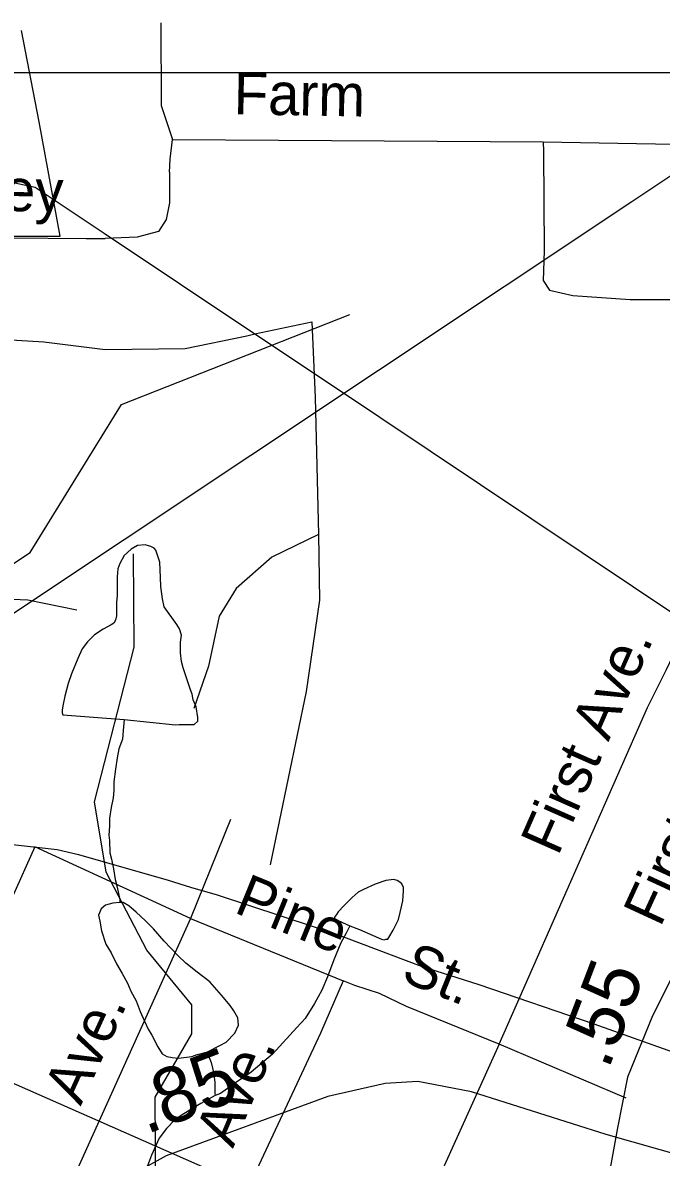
# Model space of a CAD drawing. Extents: x 2169602 to 2449496, y 721995 to 810662.
# Drawn here: x 2396663 to 2398103, y 808105 to 810662 of the extents above; entities that cross this region are included whole.
import ezdxf

# ---------------------------------------------------------------- set-up
doc = ezdxf.new("R2010")
doc.units = 0
doc.layers.add('Default', color=7, linetype='Continuous')

msp = doc.modelspace()

# ---------------------------------------------------------------- linework, layer by layer
at = {"layer": 'Default'}
for p, q in [((2399673.2, 810549), (2390672.7, 810549)), ((2399673.2, 810549), (2390672.7, 810549)), ((2397000.9, 810398.6), (2397837, 810393.4)), ((2397837, 810393.4), (2397837.2, 810371.9)), ((2395804.1, 808773.9), (2398036.4, 810259.1)), ((2396846.5, 810187.8), (2397186.6, 809960.6)), ((2397186.6, 809960.6), (2397354.6, 809848.4)), ((2397354.6, 809848.4), (2398151.3, 809316.5)), ((2397322.5, 809817.4), (2397330.1, 809508.8)), ((2397131.5, 808866), (2397041.5, 808643.4)), ((2397041.5, 808643.4), (2396622.1, 807714.8)), ((2397041.5, 808643.4), (2397385.7, 808503)), ((2397737.8, 808359.9), (2397521.1, 807883.2)), ((2398023.8, 808238), (2397737.8, 808359.9))]:
    msp.add_line(p, q, dxfattribs=at)
for points in [[(2396469.9, 810180.6), (2396747.7, 810180.8), (2396699.9, 810438.3), (2396660.7, 810644.4)], [(2396469.9, 810180.6), (2396747.7, 810180.8), (2396699.9, 810438.3), (2396660.7, 810644.4)], [(2396974.3, 810661.8), (2396975, 810475.1), (2397000.9, 810398.6)], [(2398942.2, 810549), (2398928.7, 810480.1), (2398879, 810285.4), (2398847.6, 810127.3), (2398817.8, 810008.9), (2398770.7, 809880.1), (2398631, 809568.1), (2398542.1, 809366), (2398457.9, 809171.2), (2398246, 808749.2), (2398083.3, 808423.6), (2398026.8, 808285.4), (2398004.3, 808171.2), (2397980.2, 808039.3), (2397938.3, 807912.6), (2397853.1, 807708.4), (2397760.5, 807492.7)], [(2398036.4, 810259.1), (2398347.7, 810466.2), (2398829.2, 810364.4)], [(2396994.4, 810324.6), (2396995.7, 810354.4), (2397000.9, 810398.6)], [(2397837, 810393.4), (2398300.6, 810384.7), (2398604.7, 810371.9)], [(2396316.2, 810370.8), (2396691.2, 810291.4), (2396846.5, 810187.8)], [(2397837.2, 810371.9), (2397839, 810147.8), (2397836.6, 810080.8), (2397850.9, 810059.2), (2397903.6, 810047.3), (2398032.7, 810037.7), (2398123.6, 810037.7), (2398151.3, 810037.7)], [(2396994.4, 810324.6), (2396994.1, 810256.2), (2396986.6, 810218.6), (2396969, 810191), (2396921.4, 810178.4), (2396849.2, 810175.6)], [(2396386.7, 810173), (2396541.8, 810173), (2396633.9, 810176.9), (2396806.4, 810175.6), (2396849.2, 810175.6)], [(2395804.1, 808773.9), (2395815.9, 808953.9), (2395874, 809011.8), (2395999.1, 809055.2), (2396164.9, 809206), (2396373.1, 809264.1), (2396680, 809467.7), (2396885.9, 809801.4), (2397401, 810004.1)], [(2397186.6, 809960.6), (2397315, 809988), (2397322.5, 809817.4)], [(2396350.4, 809964.1), (2396710.8, 809942.8), (2396848.7, 809925.3), (2397029.2, 809927.8), (2397168.1, 809956.3), (2397186.6, 809960.6)], [(2397330.1, 809508.8), (2397224.8, 809457.6), (2397144.1, 809386.7), (2397105.9, 809324.4), (2397081.8, 809211.7), (2397049.2, 809116.4)], [(2397330.1, 809508.8), (2397332.6, 809360.8), (2397302.5, 809155), (2397220.7, 808764.4)], [(2396891.7, 809091.2), (2397007.6, 809079.8), (2397015.8, 809080.2), (2397049.8, 809080.3), (2397057.8, 809088), (2397057.8, 809096.1), (2397053.9, 809120.2), (2397047.6, 809136.2), (2397045.3, 809148.3), (2397041.4, 809158.2), (2397029.1, 809194.2), (2397025.2, 809208.2), (2397021.1, 809222.2), (2397018.9, 809241.9), (2397018.9, 809254.1), (2397019.1, 809265.9), (2397020.9, 809281.8), (2397016.8, 809295.8), (2397010.9, 809306), (2396982.2, 809345.6), (2396978.3, 809363.7), (2396974.2, 809391.5), (2396974, 809411.8), (2396972.1, 809445.8), (2396967.6, 809459.5), (2396963.5, 809473.4), (2396959.6, 809477.7), (2396951.6, 809481.3), (2396939.5, 809485.5), (2396921.9, 809483.4), (2396907.7, 809475.4), (2396891.7, 809461.1), (2396881.9, 809443.2), (2396877.8, 809431.2), (2396876.1, 809413.2), (2396875.9, 809397), (2396876.4, 809371), (2396874.5, 809355.1), (2396874.5, 809339.2), (2396874.5, 809329.1), (2396874.5, 809325), (2396872.5, 809315.2), (2396868.6, 809308.9), (2396862.8, 809304.9), (2396844.6, 809295.1), (2396825.1, 809282.6), (2396808.9, 809266.8), (2396796.8, 809250.8), (2396787.2, 809228.7), (2396773.4, 809194.7), (2396765.4, 809172.4), (2396757.8, 809144.3), (2396753.7, 809122.7), (2396752.1, 809112.4), (2396751.9, 809106.7), (2396753.7, 809102.4), (2396891.7, 809091.2)], [(2396791.6, 807501.9), (2396864, 807855.1), (2396963.1, 808030.2), (2396962.1, 808240.2), (2397044.1, 808382.9), (2397044.1, 808448.4), (2396943.2, 808571.9), (2396851.1, 808747.7), (2396825.1, 808905.7), (2396914.1, 809254.8), (2396913.1, 809464.8)], [(2396380.2, 809395.9), (2396455.5, 809371.3), (2396570.9, 809366.1), (2396674.6, 809360.9), (2396785.4, 809338.8)], [(2397737.8, 808359.9), (2398071.9, 809118.3), (2398114.9, 809204.4), (2398136.8, 809249.7), (2398172.3, 809281), (2398205.8, 809281), (2398249.7, 809266.4), (2398319.7, 809235.2), (2398445, 809185.3)], [(2396891.7, 809091.2), (2396889.9, 809067.1), (2396887.8, 809047.2), (2396879.8, 809025.3), (2396876.1, 809005.2), (2396872.2, 808979.4), (2396868.4, 808951.1), (2396868.6, 808931.2), (2396867.1, 808915.2), (2396862.6, 808893.2), (2396858.9, 808869), (2396858.9, 808851.2), (2396857.3, 808831.1), (2396859.1, 808819.1), (2396859.5, 808791), (2396863.6, 808777), (2396867.7, 808755.3), (2396871.8, 808731.2), (2396875.9, 808713.5), (2396881.9, 808685.4), (2396882.3, 808679.3)], [(2397041.5, 808643.4), (2396690.2, 808804.3), (2396482.5, 808341.9)], [(2396640.2, 808809.6), (2396694.3, 808804.1), (2396740.4, 808798.6), (2396788.5, 808787.2), (2396991.1, 808729.2), (2397041.4, 808713.8), (2397101.6, 808696.4), (2397318.3, 808624.8), (2397360.5, 808611.3), (2397392.6, 808599.6), (2397561.5, 808535.4), (2397691.8, 808494.7), (2397950.9, 808405.4), (2398151.3, 808334.6), (2398203.9, 808316), (2398440.8, 808234.6), (2398613.5, 808172.5), (2398768.2, 808115.4), (2398782.2, 808110.2), (2398920.8, 808063.6)], [(2397400.5, 808626.5), (2397422.4, 808618.3), (2397472.4, 808596.5), (2397478.4, 808594.8), (2397482.1, 808596.7), (2397486.4, 808596.9), (2397488.4, 808600.6), (2397498.7, 808616.9), (2397510.4, 808641.1), (2397513.9, 808656.8), (2397520, 808683.1), (2397521.9, 808705.1), (2397521.9, 808712.8), (2397517.8, 808721.1), (2397513.7, 808725), (2397507.5, 808728.8), (2397499.7, 808730.7), (2397481.7, 808728.6), (2397457.7, 808720.4), (2397431.8, 808708.6), (2397419.7, 808702.2), (2397406, 808690.2), (2397388, 808672.2), (2397374.2, 808658.1), (2397370.3, 808652.2), (2397366.2, 808646.3), (2397366, 808642.2), (2397400.5, 808626.5)], [(2396882.3, 808679.3), (2396866.1, 808677.3), (2396850.1, 808673.2), (2396840.3, 808665), (2396834.1, 808650.9), (2396836.6, 808637.1), (2396840.5, 808615), (2396850.7, 808585.1), (2396862.8, 808565.4), (2396874.9, 808541.3), (2396887, 808519.5), (2396899.1, 808497.5), (2396907.1, 808479.6), (2396919.2, 808457.5), (2396927.6, 808433.5), (2396937.5, 808411.7), (2396946.1, 808393.8), (2396953.9, 808380.1), (2396967.8, 808354), (2396977.9, 808337.9), (2396987.9, 808331.9), (2397000, 808330.1), (2397014.1, 808328.3), (2397032.4, 808330.4), (2397044.1, 808332.3), (2397056.4, 808336.6), (2397080, 808342.7)], [(2397080, 808342.7), (2397107.6, 808356.8), (2397121.8, 808364.8), (2397141.7, 808384.9), (2397149.9, 808402.8), (2397147.8, 808418.9), (2397139.4, 808434.8), (2397131.2, 808447), (2397111.3, 808470.6), (2397084.9, 808500.6), (2397056.6, 808522.3), (2397031.2, 808542.4), (2397012.9, 808560.1), (2396982.4, 808591.9), (2396958.2, 808620), (2396940.3, 808637.7), (2396918.6, 808657.6), (2396902.2, 808671.4), (2396889.9, 808679.4), (2396882.3, 808679.3)], [(2397400.5, 808626.5), (2397392.7, 808610.2), (2397380.4, 808588.1), (2397364.8, 808549.9), (2397350.6, 808511.9), (2397337.3, 808481.9), (2397321.1, 808451.9), (2397299.8, 808417.8), (2397281.5, 808397.8), (2397226, 808337.3), (2397178.2, 808297.1), (2397140.7, 808271.1), (2397108.9, 808248.7), (2397096.8, 808244.5)], [(2397385.7, 808503), (2397334.9, 808384.9), (2397173.7, 808040.9)], [(2397737.8, 808359.9), (2397528.7, 808444.7), (2397467.8, 808473.8), (2397412.2, 808492.4), (2397385.7, 808503)], [(2396482.5, 808341.9), (2397863.4, 807733.2)], [(2397080, 808342.7), (2397080, 808338.6), (2397088.2, 808318.7), (2397091.9, 808302.8), (2397094.1, 808290.7), (2397096.2, 808274.6), (2397096.4, 808262.8), (2397096.2, 808254.7), (2397096.6, 808248.6), (2397096.8, 808244.5)], [(2400084.1, 807254.7), (2399843.4, 807371), (2399525.3, 807519.7), (2398699.7, 807879.9), (2398371.1, 808028.6), (2398222.6, 808087.2), (2397978.7, 808156.3), (2397675.3, 808252.7), (2397553.9, 808275.7), (2397480.7, 808271.5), (2397350.9, 808242.2), (2396986.8, 808108.1), (2396868.5, 808043.2), (2396772.3, 807959.5), (2396686.5, 807823.3), (2396598.6, 807687.2)], [(2397096.8, 808244.5), (2397064.8, 808226.6), (2397023, 808200.4), (2397007, 808190.3), (2396987.1, 808170.2), (2396970.9, 808147.9), (2396953.7, 808110), (2396935.8, 808061.9)]]:
    msp.add_lwpolyline(points, dxfattribs=at)

# ---------------------------------------------------------------- texts
for s, height, rotation, p in [('Farm', 95, 358.9275, (2397138.2, 810455.7)), ('Massey', 95, 358.567, (2396316.2, 810245.4)), ('First Ave.', 95, 66.228, (2397870, 808781.9)), ('First', 95, 65.2895, (2398100.6, 808621.3)), ('Pine', 95, 337.8066, (2397136.8, 808657.7)), ('St.', 95, 337.9361, (2397513, 808504.2)), ('.55', 125, 69.1187, (2397983.5, 808300.2)), ('Ave.', 95, 65.4636, (2396793.8, 808219.4)), ('.85', 125, 20.9109, (2396941.1, 808156)), ('Ave.', 95, 67.2218, (2397137.1, 808123.6))]:
    msp.add_text(s, height=height, rotation=rotation, dxfattribs=at).set_placement(p)

doc.saveas('drawing.dxf')
